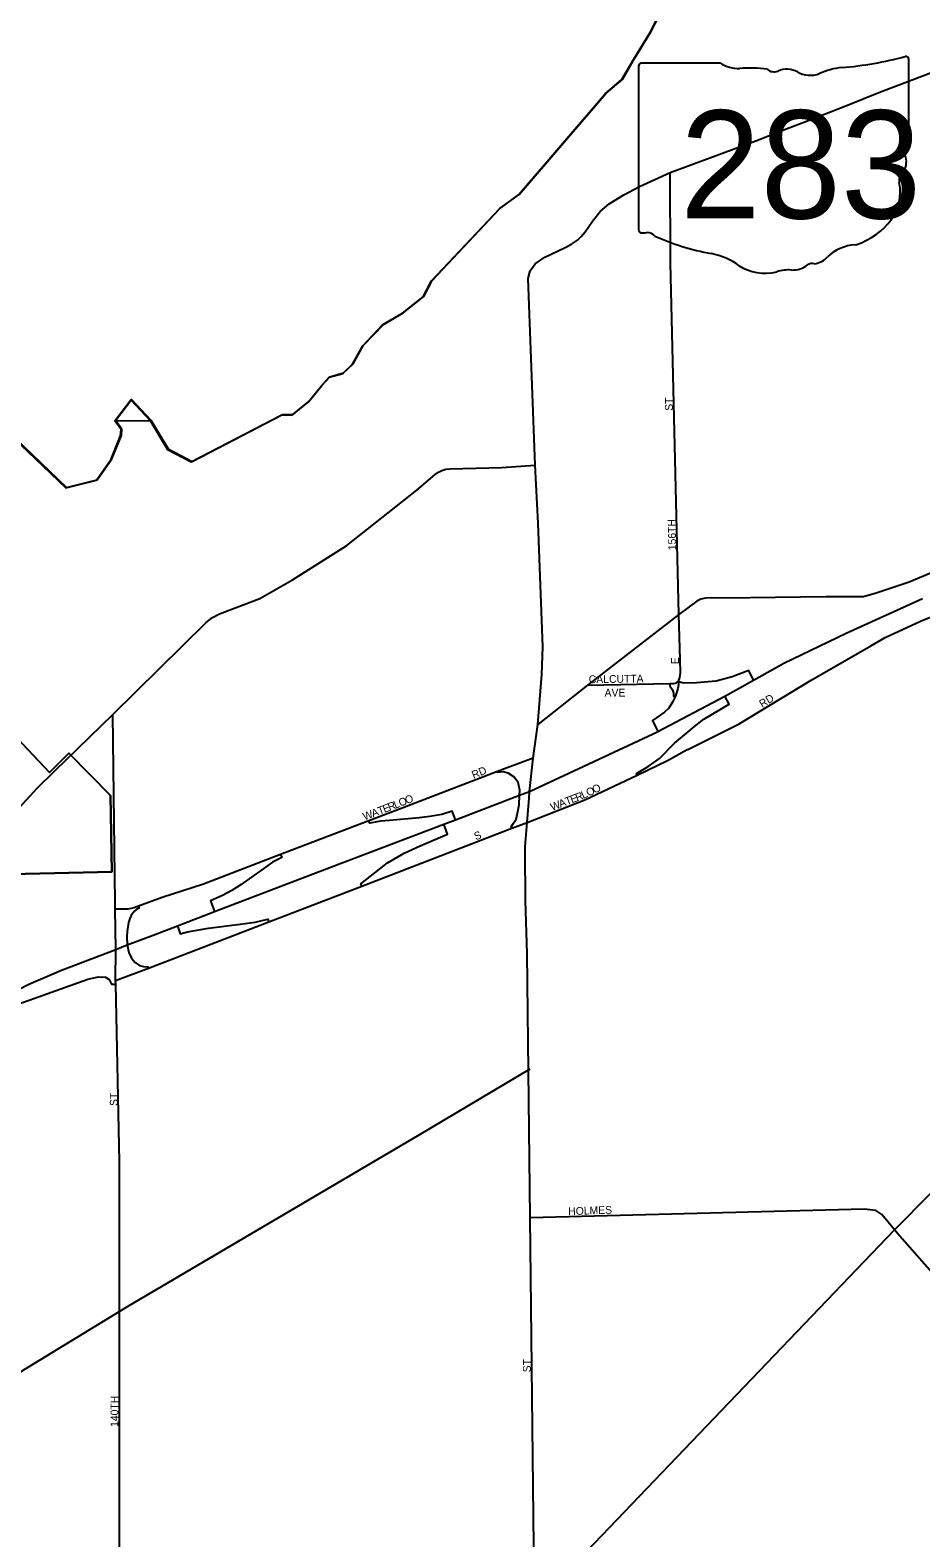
# Model space of a CAD drawing. Extents: x 2010165 to 2382125, y 1060529 to 1407316.
# Drawn here: x 2218451 to 2224191, y 1296274 to 1305989 of the extents above; entities that cross this region are included whole.
import ezdxf

# ---------------------------------------------------------------- set-up
doc = ezdxf.new("R2010")
doc.units = 0
for name, color, linetype in [('GM_X_City_Street', 7, 'Continuous'), ('GM_X_City_Street_Text', 7, 'Continuous'), ('GM_X_Corporation', 7, 'Continuous'), ('GM_X_County', 7, 'Continuous'), ('GM_X_Interchange_Ramps', 7, 'Continuous'), ('GM_X_Interstate_Route', 7, 'Continuous'), ('GM_X_Major_Lake', 7, 'Continuous'), ('GM_X_Rail_Line', 7, 'Continuous'), ('GM_X_State_Location', 7, 'Continuous'), ('GM_X_State_Route', 7, 'Continuous'), ('GM_X_State_Shield', 7, 'Continuous')]:
    doc.layers.add(name, color=color, linetype=linetype)

msp = doc.modelspace()

# ---------------------------------------------------------------- linework, layer by layer
at = {"layer": 'GM_X_City_Street'}
for points in [[(2222628.5, 1301794.2), (2222637.4, 1301818.2), (2222642.2, 1301847.2), (2222638.9, 1301934.4), (2222631, 1302223.5), (2222576.3, 1304489.7), (2222574.3, 1305071.8)], [(2227721, 1304477.4), (2227713.4, 1304468.9), (2227475.6, 1304235.7), (2226826.9, 1303762.5), (2226573.7, 1303576.5), (2226301.9, 1303399.3), (2226018.4, 1303234), (2225663.9, 1303080.5), (2225061.4, 1302832.6), (2224423.2, 1302561), (2224116.1, 1302431.2), (2223903.5, 1302360.3), (2223820.7, 1302336.7), (2223611.1, 1302336.8)], [(2224021.1, 1298258), (2229193.8, 1303478.3)], [(2221735, 1301675.9), (2221747.2, 1301836.9), (2221755.6, 1302015.1), (2221724.1, 1302813.2), (2221704.7, 1303185.9)], [(2223611.1, 1302336.8), (2223578.3, 1302336.8), (2223091.6, 1302330.6), (2222803.6, 1302328.3), (2222772.4, 1302323.1), (2222747.9, 1302309.4), (2222631, 1302223.5), (2222042.1, 1301768.9), (2221722.7, 1301514.4)], [(2223867.5, 1302022.5), (2223960.6, 1302076.4), (2224189.2, 1302180.5), (2224581.8, 1302339.7)], [(2222688.2, 1301354.7), (2223020.3, 1301520.2), (2223484.2, 1301800.9), (2223867.5, 1302022.5)], [(2222042.1, 1301768.9), (2222572.3, 1301778.3), (2222598.8, 1301778.8), (2222616.4, 1301784.3), (2222628.5, 1301794.2)], [(2221665.7, 1301039.7), (2221669.2, 1301083), (2221692.3, 1301298.5), (2221722.7, 1301514.4), (2221735, 1301675.9)], [(2218999.1, 1300368.1), (2218983.9, 1301578.9)], [(2221653.2, 1300884.2), (2222025.2, 1301028.7), (2222362.8, 1301189.4), (2222557.5, 1301282), (2222684.7, 1301353), (2222688.2, 1301354.7)], [(2221692.3, 1301298.5), (2221508.7, 1301228.8)], [(2221508.7, 1301228.8), (2221462.8, 1301211.4), (2220848.3, 1300975.9), (2220634.1, 1300894.2), (2220064.8, 1300676.8), (2219568, 1300487.1), (2219302.2, 1300400.7), (2219149.3, 1300343.6), (2219120.9, 1300332.9), (2219079.8, 1300324.3), (2218999.7, 1300324.3)], [(2221641.8, 1300728.4), (2221653.2, 1300884.2), (2221665.7, 1301039.7)], [(2219213.3, 1299945.1), (2219989.8, 1300244), (2220588, 1300474.2), (2221554.2, 1300846.1), (2221653.2, 1300884.2)], [(2221725.1, 1292831.1), (2221701, 1295749.3), (2221700.3, 1295837.4), (2221672.2, 1298335.8), (2221652.9, 1300040), (2221643.2, 1300378), (2221640, 1300703.8), (2221641.8, 1300728.4)], [(2219002.1, 1299841.7), (2219001.6, 1299865.6), (2219002.1, 1300066.1), (2218999.7, 1300324.3), (2218999.1, 1300368.1)], [(2219001.6, 1299865.6), (2219213.3, 1299945.1)], [(2219027.8, 1294314.4), (2219027.7, 1294761.7), (2219026.5, 1298699.1), (2219002.1, 1299841.7)], [(2224055.5, 1298218.9), (2224021.1, 1298258), (2223938.5, 1298357.1), (2223901, 1298384.1), (2223825.9, 1298391.6), (2221672.2, 1298335.8)], [(2219083.6, 1294374.8), (2219316.7, 1294626.7), (2219457.9, 1294779.4), (2219722.6, 1295002.3), (2219931.5, 1295155.4), (2220112.6, 1295280.8), (2220210.1, 1295336.5), (2220307.6, 1295378.2), (2220530.4, 1295447.8), (2220990, 1295601), (2221700.3, 1295837.4), (2224021.1, 1298258)], [(2224675.1, 1297514.3), (2224055.5, 1298218.9)]]:
    msp.add_lwpolyline(points, dxfattribs=at)
at = {"layer": 'GM_X_Corporation'}
for points in [[(2218293.2, 1303411.3), (2218680.6, 1303040), (2218878.7, 1303088.3), (2218973.6, 1303223.8), (2219034.2, 1303375), (2219037.8, 1303415.2), (2218997, 1303471), (2219223.8, 1303473.3), (2219336.2, 1303287.8), (2219489.6, 1303207.2), (2220072.4, 1303510.4), (2220138.6, 1303509.1), (2220242.1, 1303592.5), (2220325.3, 1303695.8), (2220376.8, 1303752.6), (2220464.9, 1303777.6), (2220528.5, 1303836.5), (2220595.4, 1303955.6), (2220722.4, 1304089.4), (2220850.1, 1304165.1), (2220983.4, 1304270.9), (2221036.5, 1304373.8), (2221475, 1304838.1), (2221598.5, 1304927.8), (2222155.4, 1305578), (2222264.8, 1305671.5), (2222341.7, 1305802.8), (2222446.2, 1305974.5), (2222522.8, 1306123.8)], [(2217351.1, 1302502.8), (2218576.7, 1301205.2), (2218700.4, 1301330), (2218968.4, 1301058.6), (2218977.5, 1300565.1), (2218142.1, 1300546.4)], [(2218142.1, 1300546.4), (2218977.5, 1300565.1), (2218968.4, 1301058.6), (2218700.4, 1301330), (2218576.7, 1301205.2), (2217351.1, 1302502.8)]]:
    msp.add_lwpolyline(points, dxfattribs=at)
at = {"layer": 'GM_X_County'}
msp.add_lwpolyline([(2218293.2, 1303411.3), (2218680.6, 1303040), (2218878.7, 1303088.3), (2218973.6, 1303223.8), (2219034.2, 1303375), (2219037.8, 1303415.2), (2218997, 1303471), (2219099.9, 1303606.5), (2219223.8, 1303473.3), (2219336.2, 1303287.8), (2219489.6, 1303207.2), (2220072.4, 1303510.4), (2220138.6, 1303509.1), (2220242.1, 1303592.5), (2220325.3, 1303695.8), (2220376.8, 1303752.6), (2220464.9, 1303777.6), (2220528.5, 1303836.5), (2220595.4, 1303955.6), (2220722.4, 1304089.4), (2220850.1, 1304165.1), (2220983.4, 1304270.9), (2221036.5, 1304373.8), (2221475, 1304838.1), (2221598.5, 1304927.8), (2222155.4, 1305578), (2222264.8, 1305671.5), (2222341.7, 1305802.8), (2222446.2, 1305974.5), (2222522.8, 1306123.8)], dxfattribs=at)
at = {"layer": 'GM_X_Interchange_Ramps'}
for points in [[(2223112.1, 1301801.4), (2223081.1, 1301863.1), (2222974.6, 1301821.2), (2222871.9, 1301793.8), (2222745.4, 1301782.7), (2222665.6, 1301782.2), (2222642.9, 1301785.2), (2222628.5, 1301794.2)], [(2222628.5, 1301794.2), (2222629, 1301771.1), (2222624.8, 1301746.3), (2222612.4, 1301706.1), (2222606.9, 1301693.9), (2222591, 1301658.7), (2222565.8, 1301621.1), (2222539.4, 1301594.3), (2222461.7, 1301539.8), (2222495.8, 1301469.4)], [(2222572.3, 1301778.3), (2222573, 1301764.2), (2222590.1, 1301737.6), (2222596.2, 1301716), (2222596.9, 1301698.4), (2222606.9, 1301693.9)], [(2222362.8, 1301189.4), (2222358.2, 1301199.3), (2222433.5, 1301243.9), (2222506.1, 1301296.7), (2222604, 1301395.2), (2222678, 1301456.9), (2222732.7, 1301501.3), (2222792, 1301549.5), (2222955.8, 1301647), (2222928.1, 1301698.5)], [(2221554.2, 1300846.1), (2221550.3, 1300856.2), (2221566.3, 1300878.3), (2221582.7, 1300905.6), (2221591.5, 1300942.7), (2221602.4, 1300997.9), (2221605.2, 1301058.7), (2221606.7, 1301092.5), (2221596.1, 1301140.6), (2221568.8, 1301178.4), (2221530.9, 1301201.7), (2221499.6, 1301209.6), (2221465.3, 1301204.8), (2221462.8, 1301211.4)], [(2221191.1, 1300901.6), (2221170.3, 1300957.3), (2221102.9, 1300935.9), (2221026.4, 1300922.9), (2220956.8, 1300912.6), (2220766.4, 1300896.4), (2220708.3, 1300892.4), (2220640, 1300878.6), (2220634.1, 1300894.2)], [(2220588, 1300474.2), (2220582.2, 1300489.4), (2220671.3, 1300558.7), (2220754, 1300623.6), (2220861.5, 1300686), (2220963.2, 1300732.3), (2221140.8, 1300809.1), (2221116, 1300873.1)], [(2220064.8, 1300676.8), (2220071.8, 1300658.4), (2220011.8, 1300627.9), (2219944.9, 1300578.8), (2219809.8, 1300484.2), (2219750.7, 1300446.1), (2219691.4, 1300413.8), (2219613.4, 1300378.4), (2219639.2, 1300309.5)], [(2219149.3, 1300343.6), (2219154.1, 1300331.7), (2219138.8, 1300324.3), (2219124.5, 1300313.4), (2219112, 1300298.8), (2219102.6, 1300283.7), (2219093.5, 1300265.5), (2219084.7, 1300240), (2219076.3, 1300180.6), (2219074.8, 1300148.6), (2219076.9, 1300094.4), (2219085.9, 1300046.5), (2219103.4, 1300010.5), (2219128.4, 1299982), (2219155.5, 1299963), (2219180.5, 1299956), (2219209.6, 1299954.2), (2219213.3, 1299945.1)], [(2219400.8, 1300217.9), (2219417.6, 1300165.6), (2219465.9, 1300179.8), (2219600.3, 1300202.6), (2219803.3, 1300227.6), (2219901.6, 1300240.7), (2219983.1, 1300261.5), (2219989.8, 1300244)], [(2218109.1, 1299655.2), (2218131.3, 1299619.2), (2218248.1, 1299670.2), (2218445.1, 1299739.4), (2218821.9, 1299873.8), (2218890.7, 1299889.3), (2218936, 1299886.3), (2218959.6, 1299872.3), (2218975.3, 1299841.5), (2219002.1, 1299841.7)]]:
    msp.add_lwpolyline(points, dxfattribs=at)
at = {"layer": 'GM_X_Interstate_Route'}
for points in [[(2221669.2, 1301083), (2222466.6, 1301453.9), (2222495.8, 1301469.4), (2222928.1, 1301698.5), (2223112.1, 1301801.4), (2223308.7, 1301911.2), (2223708.7, 1302103.4), (2224201.3, 1302326.2)], [(2217936.8, 1299541.4), (2218025.5, 1299602.3), (2218109.1, 1299655.2), (2218296, 1299766.4), (2218442.1, 1299842.8), (2218652, 1299932.2), (2219002.1, 1300066.1), (2219076.9, 1300094.4), (2219243, 1300157.3), (2219400.8, 1300217.9), (2219639.2, 1300309.5), (2220347.4, 1300581.5), (2221116, 1300873.1), (2221191.1, 1300901.6), (2221605.2, 1301058.7), (2221669.2, 1301083)]]:
    msp.add_lwpolyline(points, dxfattribs=at)
at = {"layer": 'GM_X_Major_Lake'}
msp.add_lwpolyline([(2218297.6, 1303413.9), (2218685, 1303042.6), (2218883.2, 1303090.9), (2218978, 1303226.4), (2219038.6, 1303377.6), (2219042.2, 1303417.8), (2219001.5, 1303473.6), (2219104.4, 1303609.1), (2219228.2, 1303475.9), (2219340.6, 1303290.4), (2219494, 1303209.8), (2220076.8, 1303513.1), (2220143.1, 1303511.7), (2220246.5, 1303595.1), (2220329.7, 1303698.4), (2220381.3, 1303755.2), (2220469.3, 1303780.2), (2220532.9, 1303839.1), (2220599.9, 1303958.2), (2220726.9, 1304092.1), (2220854.5, 1304167.7), (2220987.8, 1304273.5), (2221040.9, 1304376.4), (2221479.4, 1304840.8), (2221602.9, 1304930.4), (2222159.9, 1305580.6), (2222269.2, 1305674.1), (2222346.1, 1305805.4), (2222450.6, 1305977.1), (2222527.3, 1306126.5)], dxfattribs=at)
at = {"layer": 'GM_X_Rail_Line'}
msp.add_lwpolyline([(2218314.7, 1297298.6), (2218388.4, 1297344.1), (2219078.7, 1297765.5), (2220957.1, 1298872.2), (2221672.6, 1299296.3)], dxfattribs=at)
at = {"layer": 'GM_X_State_Route'}
for points in [[(2218983.9, 1301578.9), (2219586, 1302172.2), (2219625.9, 1302204.1), (2219671.7, 1302228.4), (2219931, 1302327.2), (2220142.1, 1302446.6), (2220492.7, 1302668.3), (2220942.9, 1303025.4), (2221060.5, 1303125.7), (2221081.7, 1303141.8), (2221102.9, 1303152.5), (2221128.6, 1303160.3), (2221155.8, 1303162.7), (2221490.3, 1303170.1), (2221704.7, 1303185.9), (2221659.9, 1304389.4), (2221672.1, 1304438.6), (2221704.2, 1304482.5), (2221766.6, 1304526.4), (2221895.1, 1304587), (2221939.5, 1304610.4), (2221977.9, 1304636.4), (2222002.4, 1304659.5), (2222027.7, 1304690.1), (2222074.6, 1304758.7), (2222123.8, 1304821), (2222181.6, 1304870.2), (2222277.6, 1304927.3), (2222377, 1304981.5), (2222574.3, 1305071.8), (2223126.3, 1305276.3), (2223302.1, 1305343.8), (2223470, 1305409.2), (2223707.7, 1305501.3), (2223929.5, 1305591.2), (2224107.3, 1305658.7), (2224297.1, 1305730.3)], [(2218610.1, 1301216.8), (2218983.9, 1301578.9)], [(2218141.2, 1300729.6), (2218311, 1300901.9), (2218495.4, 1301105.7), (2218610.1, 1301216.8)]]:
    msp.add_lwpolyline(points, dxfattribs=at)
at = {"layer": 'GM_X_State_Shield'}
for p, q in [((2222372.2, 1305757.8), (2222372.2, 1304701.2)), ((2222899, 1305776), (2222389.3, 1305776)), ((2224112.4, 1305249.5), (2224112.4, 1305802.2)), ((2224112.2, 1305249.6), (2224112.4, 1305249.5))]:
    msp.add_line(p, q, dxfattribs=at)
for centre, major_axis, start_param, end_param in [((2223492.5, 1307216.6), (1845.5, 0), 4.814394, 5.042369), ((2224093.1, 1305804.5), (19.4, 0), 6.141152, 7.989035), ((2222392.1, 1305760.1), (20.2, 0), 1.712693, 3.28349), ((2223020.3, 1305898.7), (195.5, 0), 4.042523, 4.731795), ((2223085.2, 1305182.8), (702, 0), 1.404758, 1.657858), ((2223244.5, 1305765.6), (56.4, 0), 3.836095, 5.185415), ((2223327.4, 1305643.4), (117.3, 0), 0.950623, 2.079405), ((2223478.7, 1305811), (141.1, 0), 4.081561, 5.145723), ((2223727.9, 1305453.3), (371.3, 0), 1.699011, 2.107814), ((2224107.9, 1305208.9), (30, 0), 1.883978, 3.671073), ((2224091.7, 1305247.3), (20.7, 0), 5.05454, 6.418171), ((2223917.2, 1305139), (180, 0), 5.934695, 6.695948), ((2224181.8, 1305018.2), (130.9, 0), 2.387724, 3.262537), ((2223595.9, 1304947.8), (461.6, 0), 5.101752, 6.440018), ((2222392.3, 1304698.9), (20.3, 0), 3.00124, 4.508301), ((2222395.4, 1304807), (155.2, 0), 4.665946, 4.897461), ((2222427.2, 1304640.3), (56, 0), 0.519207, 1.627899), ((2223133.8, 1305589.6), (1332.7, 0), 4.195997, 4.488961), ((2222736.4, 1304226.5), (417, 0), 0.823519, 1.323587), ((2223790.5, 1304404.6), (252.8, 0), 1.647645, 2.488434), ((2223187.4, 1304635), (264.6, 0), 4.026481, 4.996735), ((2223359.6, 1304555.9), (141, 0), 4.691044, 5.507374), ((2223487.2, 1304453.5), (39.7, 0), 1.147584, 2.315152), ((2223470.2, 1304598.8), (149.1, 0), 4.937069, 5.64225), ((2223340.3, 1304269.7), (217.4, 0), 1.495662, 1.94098)]:
    msp.add_ellipse(centre, major_axis=major_axis, ratio=0.8, start_param=start_param, end_param=end_param, dxfattribs=at)

# ---------------------------------------------------------------- texts
at = {"layer": 'GM_X_City_Street_Text'}
for s, rotation, p in [('ST', 90, (2222591.9, 1303536.2)), ('156TH', 91.16851, (2222613.9, 1302638.5)), ('E', 90, (2222631.6, 1301903.8)), ('CALCUTTA', 0.77378, (2222051.2, 1301781.3)), ('AVE', 0.00001, (2222152.5, 1301695.2)), ('RD', 32.00292, (2223168.4, 1301621.4)), ('RD', 22.37755, (2221308.6, 1301164.5)), ('O', 21.21559, (2220877.8, 1301000.7)), ('T', 20.9873, (2221909.3, 1300994.1)), ('E', 20.98455, (2221942.2, 1301006.7)), ('R', 21.35913, (2221975.4, 1301019.4)), ('L', 24.18605, (2222014.7, 1301034.9)), ('O', 25.6685, (2222048.1, 1301049.9)), ('O', 25.71883, (2222087.8, 1301068.9)), ('W', 19.97161, (2220605.5, 1300896.5)), ('A', 21.1151, (2220660.3, 1300916.4)), ('T', 21.2091, (2220701.4, 1300932.3)), ('E', 21.21797, (2220734.2, 1300945)), ('R', 21.19267, (2220767, 1300957.8)), ('L', 21.2091, (2220804, 1300972.1)), ('O', 21.20071, (2220836.8, 1300984.8)), ('W', 20.99285, (2221814.8, 1300957.8)), ('A', 20.96533, (2221868.2, 1300978.3)), ('S', 20.57101, (2221322, 1300768.6)), ('ST', 90, (2219014.7, 1299057)), ('HOLMES', 2.00848, (2221919, 1298353.6)), ('ST', 90, (2221676.7, 1297341)), ('140TH', 90, (2219019.1, 1296989))]:
    msp.add_text(s, height=50, rotation=rotation, dxfattribs=at).set_placement(p)
at = {"layer": 'GM_X_State_Location'}
for s in ['s', 'r']:
    msp.add_text(s, height=1, dxfattribs=at).set_placement((2223222.7, 1305159.3))
msp.add_text('283', height=1, rotation=0.00001, dxfattribs=at).set_placement((2222869.7, 1305086.5))
at = {"layer": 'GM_X_State_Shield'}
msp.add_text('283', height=696.1, dxfattribs=at).set_placement((2222640, 1304775.7))

doc.saveas('drawing.dxf')
